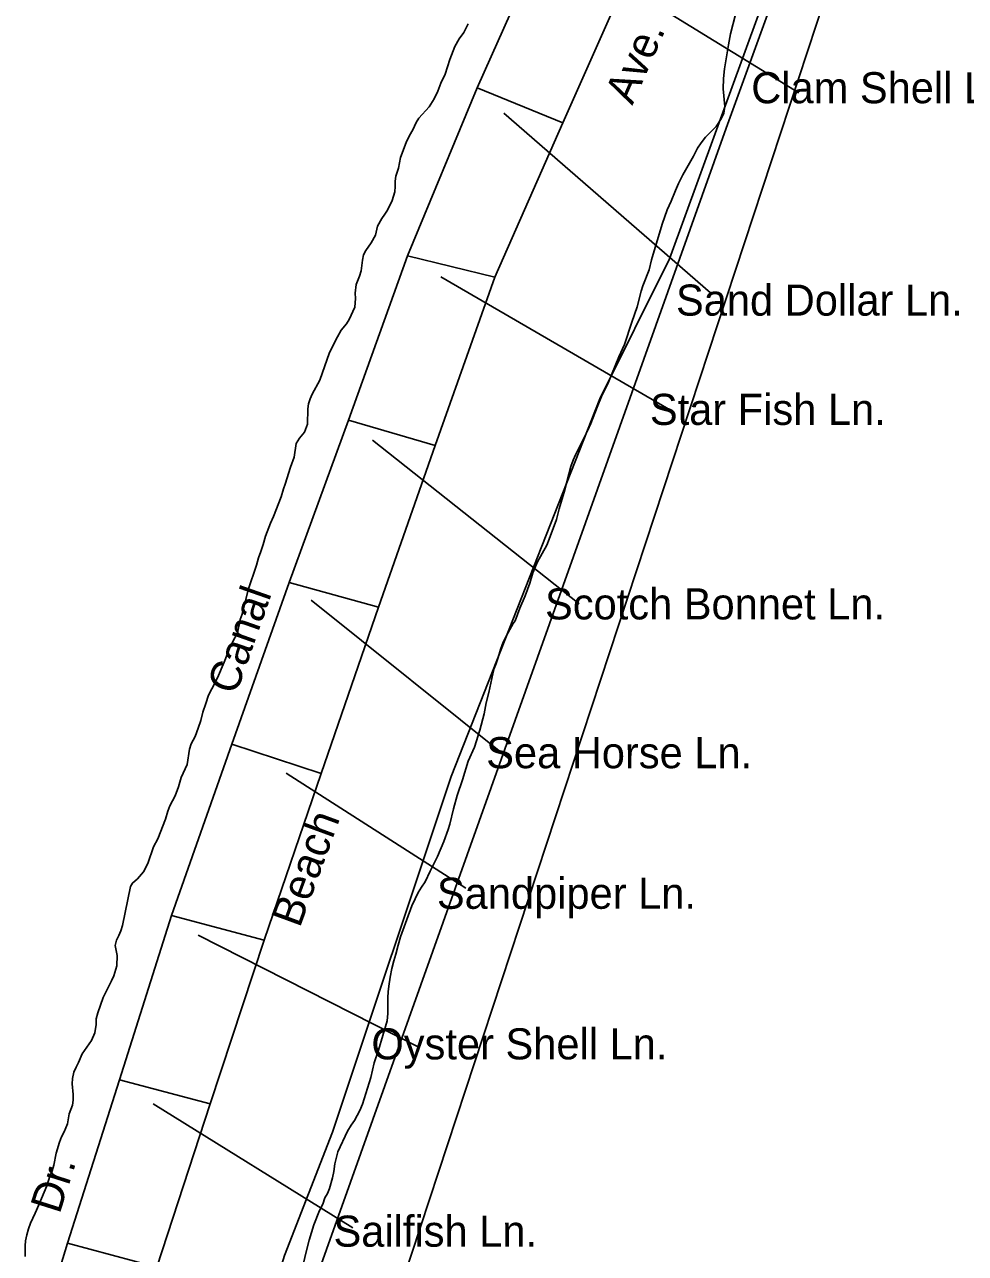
# Model space of a CAD drawing. Extents: x 2290055 to 2389491, y 66597 to 237875.
# Drawn here: x 2336036 to 2338909, y 107689 to 111445 of the extents above; entities that cross this region are included whole.
import ezdxf

# ---------------------------------------------------------------- set-up
doc = ezdxf.new("R2010")
doc.units = 0
for name, color, linetype in [('Exist Boundary Political City Limit New', 7, 'Continuous'), ('Exist Boundary Political CountyLine', 7, 'Continuous'), ('Exist Hydrographic Island Shore', 7, 'Continuous'), ('Exist Road Non-System Type 51', 7, 'Continuous'), ('Exist Road Non-System Type 51 Label', 7, 'Continuous'), ('Map Preparation Boundary City Limit Buffer Line', 7, 'Continuous'), ('Map Preparation Inset Cut Line', 7, 'Continuous')]:
    doc.layers.add(name, color=color, linetype=linetype)

msp = doc.modelspace()

# ---------------------------------------------------------------- linework, layer by layer
at = {"layer": 'Exist Boundary Political City Limit New'}
msp.add_lwpolyline([(2339032, 113648.2), (2338690, 112902.8), (2338514, 112259.1), (2338507.2, 112107.8), (2338005, 110729.2), (2337793.2, 110300.7), (2337339.2, 109147.1), (2336976, 108059.5), (2336830, 107682.8), (2336669, 107164.5), (2335564, 103786.1), (2335393, 103428.2), (2334965, 102180.4), (2334736.2, 101306.7)], dxfattribs=at)
at = {"layer": 'Exist Boundary Political CountyLine'}
msp.add_lwpolyline([(2330486.3, 87434.7), (2331265, 90397.2), (2331649.5, 91610.8), (2331855.1, 92031.3), (2332774.3, 94909.4), (2333577.6, 97883.8), (2334423, 100131.9), (2335251.5, 102714.6), (2335953.9, 104717.9), (2336921.3, 107598.4), (2338178.9, 111127.7), (2339020, 113445.2), (2339373.3, 114873.2), (2339983.2, 116868.4), (2341036.1, 119166.1)], dxfattribs=at)
at = {"layer": 'Exist Hydrographic Island Shore'}
for points in [[(2337476, 109492.2), (2337482.2, 109510.2), (2337489.5, 109534.8), (2337498, 109557.3), (2337507.2, 109576), (2337528.2, 109614.1), (2337534.5, 109622.6), (2337548.5, 109660.7), (2337565, 109698.8), (2337578.5, 109737.6), (2337588, 109768.8), (2337602.7, 109803.2), (2337630.5, 109854.2), (2337638.5, 109872.3), (2337660, 109932), (2337668.5, 109964.8), (2337684.2, 110015.5), (2337697.7, 110070.6), (2337704.5, 110093.8), (2337711.7, 110113.5), (2337718.5, 110130), (2337739.7, 110173), (2337756.5, 110204.8), (2337765.7, 110225.3), (2337786.5, 110280.4), (2337798.2, 110307.9), (2337819.2, 110352), (2337851.2, 110429.2), (2337868.5, 110466.5), (2337890.5, 110535.5), (2337907, 110582.2), (2337919, 110629.6), (2337924, 110646.4), (2337943, 110694.7), (2337951, 110725.8), (2337983.2, 110835.1), (2337998.5, 110878.1), (2338010.7, 110904.8), (2338023.5, 110938), (2338032.7, 110958.7), (2338046.5, 110985.5), (2338079, 111043), (2338091, 111066.8), (2338101.7, 111083.7), (2338115.5, 111100.3), (2338136.5, 111122.1), (2338148.2, 111133), (2338163.5, 111156.2), (2338171.2, 111173.6), (2338174.5, 111194.6), (2338169.5, 111248.5), (2338170, 111279.4), (2338173.5, 111309.8), (2338185.2, 111382.6), (2338192, 111415.9), (2338206.7, 111475.8)], [(2337390.2, 111446.7), (2337377.5, 111420.7), (2337362.7, 111401.2), (2337350.2, 111378.1), (2337334.7, 111337.6), (2337320, 111292.9), (2337307.5, 111265.8), (2337298.5, 111240.9), (2337286.5, 111217.7), (2337271.5, 111193.2), (2337240.5, 111158.2), (2337232.2, 111145.6), (2337221.5, 111122.6), (2337212, 111105.7), (2337201.5, 111084), (2337184.2, 111038.7), (2337177.5, 111005.9), (2337170.2, 110981.1), (2337167.5, 110966.6), (2337168, 110950.3), (2337167, 110933.8), (2337158.2, 110907.1)], [(2337158.2, 110907.1), (2337144.2, 110877.7), (2337136.2, 110864.9), (2337126.7, 110852.2), (2337114, 110828.9), (2337107.5, 110800.7), (2337094, 110777.4), (2337077.7, 110753.9), (2337071.2, 110741), (2337067.5, 110725.2), (2337063.5, 110691.8), (2337059, 110676.2), (2337048.2, 110650.2), (2337045.7, 110623.5), (2337046.5, 110607.9), (2337044.5, 110581.4), (2337027.2, 110543.3), (2337019.2, 110530.2), (2337003.2, 110511.2), (2336991.2, 110489.9), (2336967.7, 110442.1), (2336938, 110358.4), (2336914, 110314.8), (2336908, 110300.8), (2336903.5, 110286), (2336901.2, 110270.2), (2336899.7, 110223.5), (2336890.7, 110199.3), (2336876, 110180.6), (2336865.7, 110164.9), (2336859, 110123), (2336848.2, 110091.7), (2336832.2, 110039.9), (2336826.7, 110025.4), (2336819.2, 110001.9), (2336795.7, 109941.3), (2336787, 109921), (2336772.2, 109881.7), (2336765, 109856.2), (2336757.7, 109834.2), (2336750.2, 109814.7), (2336744.5, 109792.1), (2336719, 109717.1), (2336701, 109643.2), (2336694.5, 109626.4), (2336693, 109620.5), (2336686, 109585.6), (2336670.5, 109557.2), (2336664, 109543.2), (2336645.7, 109496.1), (2336625.5, 109448.3), (2336607.5, 109414.6), (2336598, 109395.1), (2336589.2, 109370.3), (2336580.7, 109343.2), (2336574, 109317.7), (2336566, 109294.2), (2336556.5, 109268.5), (2336545, 109246.5), (2336539.7, 109230.6), (2336532.2, 109183), (2336514.2, 109144.2), (2336506, 109115.3), (2336496, 109087.5), (2336480, 109056.6), (2336473.2, 109040.9), (2336466, 109016.3), (2336443.2, 108956.1), (2336430.2, 108931.7), (2336412.5, 108881.1), (2336399, 108855.7), (2336380.7, 108834), (2336365.5, 108821), (2336359.7, 108810.2), (2336334.7, 108691.8), (2336330, 108675.6), (2336324.2, 108660.9), (2336316.5, 108646.6), (2336313, 108630.4), (2336315.5, 108615), (2336319.2, 108600.2), (2336318, 108568.5), (2336308.5, 108537.1), (2336302, 108522.1), (2336294.2, 108508.3), (2336276, 108470.9), (2336259.5, 108424.4), (2336255, 108406.1), (2336254.5, 108388.4), (2336250.5, 108363.4), (2336240, 108340.4), (2336211.7, 108298.9), (2336201, 108272.3), (2336193.5, 108258.8), (2336186.2, 108242.9), (2336182.2, 108224), (2336181, 108207.3)], [(2336888.7, 107663.5), (2336894.5, 107690.2), (2336905.2, 107729.9), (2336919.5, 107776.3), (2336936.2, 107820.8), (2336946.5, 107839.9), (2336953, 107859.1), (2336961, 107871.9), (2336967, 107887.8), (2336976, 107920.2), (2336980.5, 107939.7), (2336984, 107962.9), (2336988.2, 107983.3), (2336993, 107999.7), (2337022.2, 108063.2), (2337033, 108081.1), (2337043.5, 108095.6), (2337059.7, 108126.4), (2337068, 108145.2), (2337093, 108227.3), (2337104, 108271.6), (2337116.7, 108310.7), (2337143, 108399.6), (2337145.7, 108422), (2337145.7, 108471.1), (2337146.7, 108488.7), (2337148.5, 108506.5), (2337152.5, 108533.7), (2337157.5, 108560), (2337163.7, 108583.7), (2337170, 108603.4), (2337176.7, 108631), (2337184.5, 108656.6), (2337219, 108751.7), (2337228.5, 108773.1), (2337238, 108792), (2337248, 108808.2), (2337259.5, 108824.8), (2337275, 108857.9), (2337297.5, 108902.3), (2337316.2, 108948.2), (2337330, 108984.7), (2337334.7, 109000.7), (2337346, 109048.1), (2337356.7, 109088.7), (2337373.7, 109136.4), (2337390.7, 109193.3), (2337410.5, 109236), (2337426.7, 109288), (2337439.5, 109338.1), (2337445.5, 109371.4), (2337454, 109403.9), (2337465.5, 109460.9), (2337469.7, 109477.2), (2337476, 109492.2)], [(2336181, 108207.3), (2336184, 108174.9), (2336184.2, 108157.6), (2336182, 108142.3), (2336172, 108115.7), (2336167.2, 108085.1), (2336157, 108061.2), (2336149.2, 108045.5), (2336142.7, 108028.8), (2336132.5, 107995.6), (2336125.5, 107959.3), (2336120, 107941.5), (2336113.5, 107924.9), (2336103.7, 107896.1), (2336080, 107837.8), (2336068.5, 107811.9), (2336054, 107782), (2336048, 107764.2), (2336042.5, 107745.6), (2336038.5, 107727.6), (2336037.5, 107712.3), (2336037.7, 107679.8)]]:
    msp.add_lwpolyline(points, dxfattribs=at)
at = {"layer": 'Exist Road Non-System Type 51'}
for p, q in [((2337418.1, 111251.8), (2337629.4, 111726.2)), ((2337892.5, 111623.1), (2337679.6, 111144.6)), ((2337205.7, 110737.7), (2337418.1, 111251.8)), ((2337418.1, 111251.8), (2337679.6, 111144.6)), ((2337679.6, 111144.6), (2337472.1, 110672.4)), ((2337024.9, 110235.6), (2337205.7, 110737.7)), ((2337205.7, 110737.7), (2337472.1, 110672.4)), ((2337472.1, 110672.4), (2337289.6, 110158.4)), ((2336844, 109739.7), (2337024.9, 110235.6)), ((2337024.9, 110235.6), (2337289.6, 110158.4)), ((2337289.6, 110158.4), (2337116.7, 109664.5)), ((2336668.8, 109245.7), (2336844, 109739.7)), ((2336844, 109739.7), (2337116.7, 109664.5)), ((2337116.7, 109664.5), (2336942.2, 109156.4)), ((2336484.7, 108721.9), (2336668.8, 109245.7)), ((2336942.2, 109156.4), (2336668.8, 109245.7)), ((2336942.2, 109156.4), (2336767.3, 108646.7)), ((2336325.6, 108220), (2336484.7, 108721.9)), ((2336484.7, 108721.9), (2336767.3, 108646.7)), ((2336767.3, 108646.7), (2336602.6, 108146.9)), ((2336166.8, 107720.1), (2336325.6, 108220)), ((2336602.6, 108146.9), (2336325.6, 108220)), ((2336602.6, 108146.9), (2336439.8, 107646.8)), ((2336013.9, 107220.4), (2336166.8, 107720.1)), ((2336439.8, 107646.8), (2336166.8, 107720.1))]:
    msp.add_line(p, q, dxfattribs=at)
at = {"layer": 'Exist Road Non-System Type 51 Label'}
for points in [[(2338400, 111236.1), (2337740.9, 111642.9)], [(2338130.7, 110624.6), (2337499.2, 111173.9)], [(2338015.4, 110262), (2337307, 110674)], [(2337729.8, 109674.2), (2337098.3, 110174.1)], [(2337521.2, 109196.3), (2336911.6, 109685.2)], [(2337383.9, 108805.1), (2336834.8, 109156.6)], [(2337235.6, 108321.7), (2336565.8, 108662.3)], [(2337038, 107767), (2336428.5, 108146)]]:
    msp.add_lwpolyline(points, dxfattribs=at)
at = {"layer": 'Map Preparation Boundary City Limit Buffer Line'}
msp.add_lwpolyline([(2339032, 113648.2), (2338690, 112902.8), (2338514, 112259.1), (2338507.2, 112107.8), (2338005, 110729.2), (2337793.2, 110300.7), (2337339.2, 109147.1), (2336976, 108059.5), (2336830, 107682.8), (2336669, 107164.5), (2335564, 103786.1), (2335393, 103428.2), (2334965, 102180.4), (2334736.2, 101306.7)], dxfattribs=at)
at = {"layer": 'Map Preparation Inset Cut Line'}
msp.add_lwpolyline([(2327293.1, 115381.1), (2326421, 108601.1), (2323940.9, 84753.9), (2319662, 79548.4), (2319961.8, 76608.6), (2326693.5, 76608.6), (2329528, 82750.7), (2336452.5, 105360.7), (2339748.2, 115381.1)], close=True, dxfattribs=at)

# ---------------------------------------------------------------- texts
at = {"layer": 'Exist Road Non-System Type 51 Label'}
for s, rotation, p in [('Ave.', 66.33, (2337892, 111196.1)), ('Canal', 70.6344, (2336681.5, 109393.3)), ('Beach', 69.8439, (2336876.2, 108681.6)), ('Dr.', 72.3745, (2336142.8, 107806.9))]:
    msp.add_text(s, height=95, rotation=rotation, dxfattribs=at).set_placement(p)
for s, p in [('Clam Shell Ln.', (2338255.1, 111204.2)), ('Sand Dollar Ln.', (2338025.3, 110555.2)), ('Star Fish Ln.', (2337945.6, 110221.2)), ('Scotch Bonnet Ln.', (2337625.4, 109626.8)), ('Sea Horse Ln.', (2337445.7, 109172)), ('Sandpiper Ln.', (2337295.2, 108742.4)), ('Oyster Shell Ln.', (2337095.2, 108282.2)), ('Sailfish Ln.', (2336979.5, 107709.8))]:
    msp.add_text(s, height=95, dxfattribs=at).set_placement(p)

doc.saveas('drawing.dxf')
